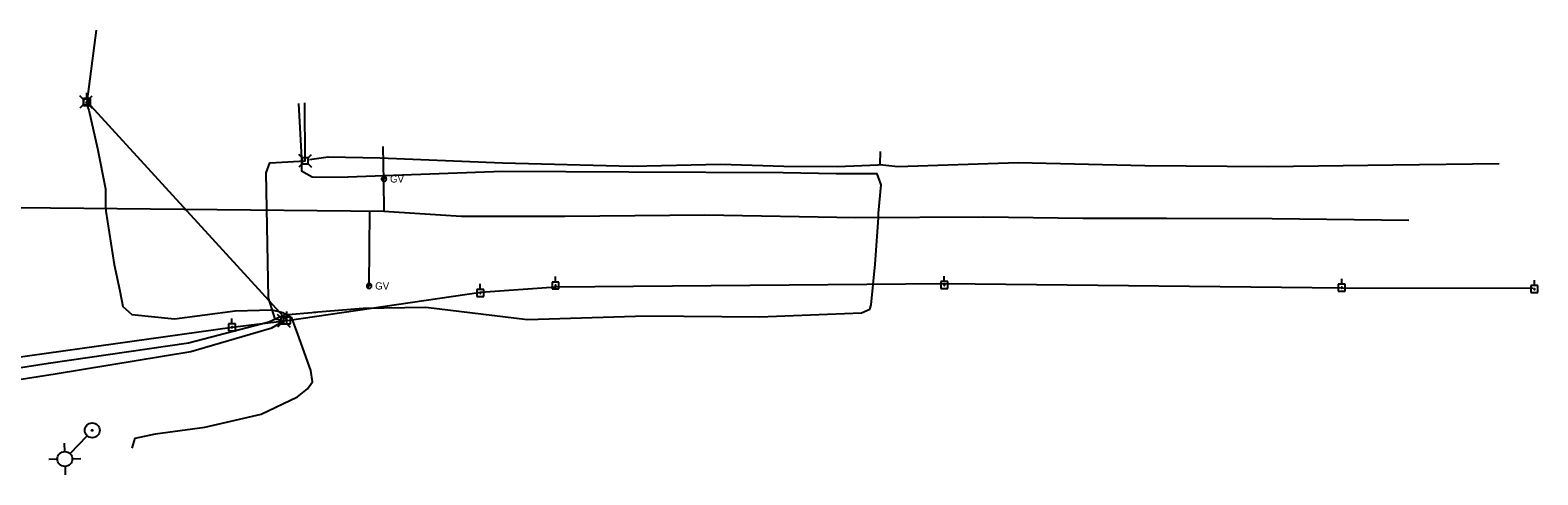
# Model space of a CAD drawing. Extents: x 600849 to 606371, y 330010 to 403088.
# Drawn here: x 603989 to 604791, y 376650 to 376887 of the extents above; entities that cross this region are included whole.
import ezdxf

# ---------------------------------------------------------------- set-up
doc = ezdxf.new("R2010")
doc.units = 0
for name, color, linetype in [('E_LTG', 7, 'Continuous'), ('E_UTL_AG_Bold', 7, 'Continuous'), ('E_UTL_E_UG', 7, 'Continuous'), ('E_UTL_EPowerPole', 7, 'Continuous'), ('E_UTL_G', 7, 'Continuous'), ('E_UTL_G_UG', 7, 'Continuous'), ('E_UTL_Overhead', 7, 'Continuous'), ('E_UTL_T_UG', 7, 'Continuous'), ('E_UTL_TV_UG', 7, 'Continuous')]:
    doc.layers.add(name, color=color, linetype=linetype)

msp = doc.modelspace()

# ---------------------------------------------------------------- linework, layer by layer
at = {"layer": 'E_LTG'}
for points in [[(604007.49, 376662.87), (604007.38, 376667.44)], [(604010.36, 376661.87), (604019.36, 376671.32)], [(604003.66, 376658.87), (603999.1, 376658.76)], [(604011.5, 376659.05), (604016.06, 376659.16)], [(604007.67, 376655.04), (604007.78, 376650.48)]]:
    msp.add_lwpolyline(points, dxfattribs=at)
for centre, radius in [((604022.14, 376674.23), 3.96), ((604022.14, 376674.23), 0.303), ((604007.58, 376658.96), 3.96)]:
    msp.add_circle(centre, radius, dxfattribs=at)
at = {"layer": 'E_UTL_AG_Bold'}
for points in [[(604017.25, 376850.58), (604015.49, 376852.33)], [(604020.34, 376850.58), (604017.25, 376850.58)], [(604017.25, 376850.58), (604017.25, 376847.48)], [(604020.34, 376850.58), (604022.09, 376852.33)], [(604020.34, 376847.48), (604020.34, 376850.58)], [(604017.25, 376847.48), (604015.49, 376845.73)], [(604017.25, 376847.48), (604020.34, 376847.48)], [(604020.34, 376847.48), (604022.09, 376845.73)], [(604133.79, 376819.25), (604132.04, 376821.01)], [(604133.79, 376816.16), (604132.04, 376814.41)], [(604136.88, 376819.25), (604133.79, 376819.25)], [(604133.79, 376819.25), (604133.79, 376816.16)], [(604133.79, 376816.16), (604136.88, 376816.16)], [(604136.88, 376819.25), (604138.64, 376821.01)], [(604136.88, 376816.16), (604136.88, 376819.25)], [(604136.88, 376816.16), (604138.64, 376814.41)], [(604122.43, 376734.06), (604120.68, 376735.81)], [(604125.52, 376734.06), (604127.28, 376735.81)], [(604122.43, 376730.96), (604120.68, 376729.21)], [(604125.52, 376734.06), (604122.43, 376734.06)], [(604122.43, 376734.06), (604122.43, 376730.96)], [(604122.43, 376730.96), (604125.52, 376730.96)], [(604125.52, 376730.96), (604125.52, 376734.06)], [(604125.52, 376730.96), (604127.28, 376729.21)]]:
    msp.add_lwpolyline(points, dxfattribs=at)
at = {"layer": 'E_UTL_E_UG'}
msp.add_lwpolyline([(604043.39, 376664.77), (604044.88, 376670), (604055.85, 376672.4), (604081.99, 376675.89), (604111.91, 376682.79), (604131.22, 376692.07), (604136.64, 376696.23), (604139.32, 376700.12), (604138.39, 376706.11), (604131.45, 376725.44), (604128.28, 376734.12)], dxfattribs=at)
at = {"layer": 'E_UTL_EPowerPole'}
for points in [[(604021.17, 376850.94), (604017.48, 376850.94)], [(604017.48, 376850.94), (604017.48, 376847.25)], [(604019.6, 376849.1), (604019.59, 376849.14), (604019.58, 376849.19), (604019.56, 376849.23), (604019.53, 376849.26), (604019.5, 376849.29), (604019.46, 376849.32), (604019.41, 376849.33), (604019.37, 376849.34), (604019.32, 376849.33), (604019.28, 376849.32), (604019.24, 376849.3), (604019.2, 376849.28), (604019.17, 376849.25), (604019.15, 376849.21), (604019.13, 376849.17), (604019.12, 376849.12), (604019.12, 376849.08), (604019.13, 376849.03), (604019.15, 376848.99), (604019.17, 376848.95), (604019.2, 376848.92), (604019.24, 376848.89), (604019.28, 376848.87), (604019.32, 376848.86), (604019.37, 376848.86), (604019.41, 376848.87), (604019.46, 376848.88), (604019.5, 376848.9), (604019.53, 376848.93), (604019.56, 376848.97), (604019.58, 376849.01), (604019.59, 376849.05), (604019.6, 376849.1)], [(604019.32, 376850.94), (604019.32, 376853.85)], [(604021.17, 376847.25), (604021.17, 376850.94)], [(604017.48, 376847.25), (604021.17, 376847.25)], [(604228.45, 376749.23), (604228.45, 376752.14)], [(604270.26, 376753.19), (604266.58, 376753.19)], [(604266.58, 376753.19), (604266.58, 376749.49)], [(604268.42, 376753.19), (604268.42, 376756.09)], [(604270.26, 376749.49), (604270.26, 376753.19)], [(604476.95, 376753.48), (604473.27, 376753.48)], [(604473.27, 376753.48), (604473.27, 376749.79)], [(604475.38, 376751.64), (604475.38, 376751.68), (604475.36, 376751.72), (604475.34, 376751.76), (604475.31, 376751.8), (604475.28, 376751.83), (604475.24, 376751.85), (604475.2, 376751.87), (604475.15, 376751.87), (604475.11, 376751.87), (604475.06, 376751.86), (604475.02, 376751.84), (604474.99, 376751.82), (604474.95, 376751.78), (604474.93, 376751.75), (604474.91, 376751.7), (604474.9, 376751.66), (604474.9, 376751.61), (604474.91, 376751.57), (604474.93, 376751.53), (604474.95, 376751.49), (604474.99, 376751.46), (604475.02, 376751.43), (604475.06, 376751.41), (604475.11, 376751.4), (604475.15, 376751.4), (604475.2, 376751.4), (604475.24, 376751.42), (604475.28, 376751.44), (604475.31, 376751.47), (604475.34, 376751.51), (604475.36, 376751.55), (604475.38, 376751.59), (604475.38, 376751.64)], [(604475.11, 376753.48), (604475.11, 376756.39)], [(604476.95, 376749.79), (604476.95, 376753.48)], [(604688.2, 376752.04), (604684.51, 376752.04)], [(604684.51, 376752.04), (604684.51, 376748.35)], [(604686.36, 376752.04), (604686.36, 376754.95)], [(604688.2, 376748.35), (604688.2, 376752.04)], [(604788.78, 376751.25), (604788.78, 376754.15)], [(604230.29, 376749.23), (604226.61, 376749.23)], [(604226.61, 376749.23), (604226.61, 376745.54)], [(604226.61, 376745.54), (604230.29, 376745.54)], [(604228.72, 376747.39), (604228.72, 376747.43), (604228.7, 376747.48), (604228.68, 376747.52), (604228.65, 376747.55), (604228.62, 376747.58), (604228.58, 376747.6), (604228.54, 376747.62), (604228.49, 376747.63), (604228.45, 376747.62), (604228.4, 376747.61), (604228.36, 376747.59), (604228.32, 376747.57), (604228.29, 376747.53), (604228.27, 376747.5), (604228.25, 376747.45), (604228.24, 376747.41), (604228.24, 376747.36), (604228.25, 376747.32), (604228.27, 376747.28), (604228.29, 376747.24), (604228.32, 376747.21), (604228.36, 376747.18), (604228.4, 376747.16), (604228.45, 376747.15), (604228.49, 376747.15), (604228.54, 376747.16), (604228.58, 376747.17), (604228.62, 376747.19), (604228.65, 376747.22), (604228.68, 376747.26), (604228.7, 376747.3), (604228.72, 376747.34), (604228.72, 376747.39)], [(604230.29, 376745.54), (604230.29, 376749.23)], [(604266.58, 376749.49), (604270.26, 376749.49)], [(604268.69, 376751.34), (604268.69, 376751.39), (604268.67, 376751.43), (604268.65, 376751.47), (604268.62, 376751.51), (604268.59, 376751.54), (604268.55, 376751.56), (604268.51, 376751.57), (604268.46, 376751.58), (604268.42, 376751.58), (604268.37, 376751.57), (604268.33, 376751.55), (604268.3, 376751.52), (604268.26, 376751.49), (604268.24, 376751.45), (604268.22, 376751.41), (604268.21, 376751.37), (604268.21, 376751.32), (604268.22, 376751.28), (604268.24, 376751.23), (604268.26, 376751.2), (604268.3, 376751.16), (604268.33, 376751.14), (604268.37, 376751.12), (604268.42, 376751.11), (604268.46, 376751.1), (604268.51, 376751.11), (604268.55, 376751.13), (604268.59, 376751.15), (604268.62, 376751.18), (604268.65, 376751.21), (604268.67, 376751.25), (604268.69, 376751.3), (604268.69, 376751.34)], [(604473.27, 376749.79), (604476.95, 376749.79)], [(604684.51, 376748.35), (604688.2, 376748.35)], [(604686.63, 376750.2), (604686.62, 376750.25), (604686.61, 376750.29), (604686.59, 376750.33), (604686.56, 376750.37), (604686.53, 376750.4), (604686.49, 376750.42), (604686.44, 376750.43), (604686.4, 376750.44), (604686.35, 376750.44), (604686.31, 376750.43), (604686.27, 376750.41), (604686.23, 376750.38), (604686.2, 376750.35), (604686.18, 376750.31), (604686.16, 376750.27), (604686.15, 376750.22), (604686.15, 376750.18), (604686.16, 376750.13), (604686.18, 376750.09), (604686.2, 376750.05), (604686.23, 376750.02), (604686.27, 376749.99), (604686.31, 376749.98), (604686.35, 376749.96), (604686.4, 376749.96), (604686.44, 376749.97), (604686.49, 376749.98), (604686.53, 376750.01), (604686.56, 376750.04), (604686.59, 376750.07), (604686.61, 376750.11), (604686.62, 376750.16), (604686.63, 376750.2)], [(604790.62, 376751.25), (604786.93, 376751.25)], [(604786.93, 376751.25), (604786.93, 376747.55)], [(604786.93, 376747.55), (604790.62, 376747.55)], [(604789.05, 376749.4), (604789.04, 376749.45), (604789.03, 376749.49), (604789.01, 376749.53), (604788.98, 376749.57), (604788.95, 376749.6), (604788.91, 376749.62), (604788.86, 376749.64), (604788.82, 376749.64), (604788.77, 376749.64), (604788.73, 376749.63), (604788.69, 376749.61), (604788.65, 376749.58), (604788.62, 376749.55), (604788.6, 376749.51), (604788.58, 376749.47), (604788.57, 376749.43), (604788.57, 376749.38), (604788.58, 376749.34), (604788.6, 376749.29), (604788.62, 376749.26), (604788.65, 376749.22), (604788.69, 376749.2), (604788.73, 376749.18), (604788.77, 376749.17), (604788.82, 376749.17), (604788.86, 376749.17), (604788.91, 376749.19), (604788.95, 376749.21), (604788.98, 376749.24), (604789.01, 376749.27), (604789.03, 376749.32), (604789.04, 376749.36), (604789.05, 376749.4)], [(604790.62, 376747.55), (604790.62, 376751.25)], [(604125.66, 376734.54), (604125.66, 376737.45)], [(604098.27, 376730.93), (604094.59, 376730.93)], [(604094.59, 376730.93), (604094.59, 376727.24)], [(604096.7, 376729.09), (604096.7, 376729.13), (604096.68, 376729.18), (604096.66, 376729.22), (604096.63, 376729.25), (604096.6, 376729.28), (604096.56, 376729.31), (604096.52, 376729.32), (604096.47, 376729.33), (604096.43, 376729.33), (604096.38, 376729.31), (604096.34, 376729.3), (604096.3, 376729.27), (604096.27, 376729.24), (604096.25, 376729.2), (604096.23, 376729.16), (604096.22, 376729.11), (604096.22, 376729.07), (604096.23, 376729.02), (604096.25, 376728.98), (604096.27, 376728.94), (604096.3, 376728.91), (604096.34, 376728.88), (604096.38, 376728.86), (604096.43, 376728.85), (604096.47, 376728.85), (604096.52, 376728.86), (604096.56, 376728.87), (604096.6, 376728.9), (604096.63, 376728.92), (604096.66, 376728.96), (604096.68, 376729), (604096.7, 376729.04), (604096.7, 376729.09)], [(604096.43, 376730.93), (604096.43, 376733.84)], [(604098.27, 376727.24), (604098.27, 376730.93)], [(604127.51, 376734.54), (604123.82, 376734.54)], [(604123.82, 376734.54), (604123.82, 376730.85)], [(604123.82, 376730.85), (604127.51, 376730.85)], [(604125.94, 376732.7), (604125.93, 376732.74), (604125.92, 376732.79), (604125.9, 376732.83), (604125.87, 376732.86), (604125.84, 376732.89), (604125.8, 376732.92), (604125.75, 376732.93), (604125.71, 376732.94), (604125.66, 376732.93), (604125.62, 376732.92), (604125.58, 376732.9), (604125.54, 376732.88), (604125.51, 376732.85), (604125.48, 376732.81), (604125.47, 376732.77), (604125.46, 376732.72), (604125.46, 376732.68), (604125.47, 376732.63), (604125.48, 376732.59), (604125.51, 376732.55), (604125.54, 376732.52), (604125.58, 376732.49), (604125.62, 376732.47), (604125.66, 376732.46), (604125.71, 376732.46), (604125.75, 376732.47), (604125.8, 376732.48), (604125.84, 376732.5), (604125.87, 376732.53), (604125.9, 376732.57), (604125.92, 376732.61), (604125.93, 376732.65), (604125.94, 376732.7)], [(604127.51, 376730.85), (604127.51, 376734.54)], [(604094.59, 376727.24), (604098.27, 376727.24)]]:
    msp.add_lwpolyline(points, dxfattribs=at)
at = {"layer": 'E_UTL_G'}
for points in [[(604178.51, 376808.09), (604178.49, 376808.34), (604178.42, 376808.57), (604178.31, 376808.79), (604178.16, 376808.98), (604177.97, 376809.14), (604177.76, 376809.26), (604177.53, 376809.34), (604177.29, 376809.37), (604177.05, 376809.36), (604176.81, 376809.31), (604176.59, 376809.2), (604176.39, 376809.06), (604176.22, 376808.89), (604176.09, 376808.68), (604176, 376808.45), (604175.95, 376808.21), (604175.95, 376807.97), (604176, 376807.73), (604176.09, 376807.5), (604176.22, 376807.3), (604176.39, 376807.12), (604176.59, 376806.98), (604176.81, 376806.88), (604177.05, 376806.82), (604177.29, 376806.81), (604177.53, 376806.85), (604177.76, 376806.93), (604177.97, 376807.05), (604178.16, 376807.21), (604178.31, 376807.4), (604178.42, 376807.62), (604178.49, 376807.85), (604178.51, 376808.09)], [(604176.32, 376807.19), (604178.14, 376809)], [(604170.62, 376751.1), (604170.6, 376751.34), (604170.53, 376751.58), (604170.42, 376751.79), (604170.27, 376751.99), (604170.08, 376752.15), (604169.87, 376752.27), (604169.64, 376752.35), (604169.4, 376752.38), (604169.16, 376752.37), (604168.92, 376752.31), (604168.7, 376752.21), (604168.5, 376752.07), (604168.33, 376751.89), (604168.2, 376751.69), (604168.11, 376751.46), (604168.06, 376751.22), (604168.06, 376750.98), (604168.11, 376750.74), (604168.2, 376750.51), (604168.33, 376750.31), (604168.5, 376750.13), (604168.7, 376749.99), (604168.92, 376749.89), (604169.16, 376749.83), (604169.4, 376749.82), (604169.64, 376749.85), (604169.87, 376749.93), (604170.08, 376750.06), (604170.27, 376750.21), (604170.42, 376750.41), (604170.53, 376750.62), (604170.6, 376750.86), (604170.62, 376751.1)], [(604168.43, 376750.19), (604170.25, 376752.01)]]:
    msp.add_lwpolyline(points, dxfattribs=at)
at = {"layer": 'E_UTL_G_UG'}
for points in [[(604176.66, 376825.34), (604177.03, 376806.87), (604177.23, 376790.85)], [(603574.72, 376796.9), (604177.23, 376790.85)], [(604169.34, 376751.1), (604169.74, 376790.93)], [(604177.23, 376790.85), (604218.27, 376788.26), (604273.34, 376788.26), (604347.73, 376788.93), (604428.07, 376787.58), (604495.92, 376787.93), (604548.94, 376787.26), (604593.29, 376787.15), (604649.42, 376787.02), (604722.12, 376786.16)]]:
    msp.add_lwpolyline(points, dxfattribs=at)
at = {"layer": 'E_UTL_Overhead'}
for points in [[(602062.17, 376753.86), (602208.9, 376748.55), (602326.52, 376742.37), (602554.66, 376723.5), (602723.32, 376704.12), (602925.82, 376696.54), (603095.47, 376655.88), (603302.19, 376662.3), (603380.19, 376665.28), (603484.01, 376669.76), (603723.81, 376678.6), (603844.12, 376694.7), (603926.75, 376705.4), (604096.46, 376729.09), (604125.7, 376732.7), (604019.36, 376849.1), (604024.4, 376887.33)], [(604125.7, 376732.7), (604228.7, 376747.79), (604268.62, 376750.65), (604475.25, 376752.31), (604687.04, 376750.11), (604788.05, 376749.86)]]:
    msp.add_lwpolyline(points, dxfattribs=at)
at = {"layer": 'E_UTL_T_UG'}
for points in [[(603103.04, 376671.09), (603507.43, 376663.65), (603552.74, 376659.53), (603630.94, 376658.36), (603710.58, 376658.69), (603781.34, 376668.39), (603850.02, 376682.52), (603931, 376693.14), (604002.52, 376704.32), (604074.6, 376716.17), (604117.57, 376728.77), (604123.98, 376732.51), (604119.45, 376733.4), (604115.9, 376744.74), (604114.57, 376811.38), (604116.59, 376816.64), (604119.89, 376816.77), (604135.34, 376817.71), (604135.12, 376848.66)], [(604131.81, 376848.2), (604133.45, 376819.13), (604133.44, 376812.47), (604139.1, 376809.19), (604157.98, 376808.97)], [(604137.66, 376818.37), (604147.49, 376819.78), (604175.19, 376819.23), (604240.22, 376816.6), (604309.08, 376814.96), (604356.09, 376816), (604389.76, 376814.91), (604418.35, 376814.66), (604440.01, 376815.64), (604440.91, 376815.76), (604450.36, 376814.63), (604514.38, 376816.78), (604581.77, 376815.29), (604647.51, 376814.62), (604713.49, 376815.55), (604770.13, 376816.33)], [(604440.99, 376822.73), (604440.91, 376815.76)], [(604139.99, 376737.2), (604166.09, 376739.19), (604199.56, 376739.78), (604253.46, 376733.3), (604316.68, 376735.17), (604376.85, 376734.59), (604431.15, 376736.77), (604435.47, 376738.66), (604436.15, 376741.09), (604438.32, 376762.62), (604440.12, 376787.35), (604440.11, 376789.81), (604441.59, 376804.93), (604439.49, 376810.73), (604417.54, 376810.73), (604389.52, 376811.37), (604307.48, 376811.73), (604240.36, 376812.03), (604157.98, 376808.97)], [(603540.57, 376670.21), (603550.36, 376666.19), (603630.99, 376663.03), (603708.05, 376665.87), (603780.73, 376674.11), (603847, 376688.96), (603928.28, 376698.95), (603998.84, 376709.92), (604073.31, 376720.84), (604116.07, 376732.07), (604124.18, 376735.75), (604140.98, 376737.15)]]:
    msp.add_lwpolyline(points, dxfattribs=at)
at = {"layer": 'E_UTL_TV_UG'}
msp.add_lwpolyline([(604018.79, 376849.03), (604020.3, 376844.72), (604024.86, 376824.22), (604029.14, 376802.84), (604029.18, 376792.79), (604029.33, 376790.99), (604033.8, 376762.57), (604036.86, 376748.47), (604038.44, 376740.16), (604043.15, 376735.84), (604065.85, 376733.63), (604098.16, 376737.78), (604117.6, 376738.35), (604123.48, 376736.98), (604128.37, 376734.1)], dxfattribs=at)

# ---------------------------------------------------------------- texts
at = {"layer": 'E_UTL_G'}
for p in [(604180.44, 376806.17), (604172.55, 376749.18)]:
    msp.add_text('GV', height=3.85, dxfattribs=at).set_placement(p)

doc.saveas('drawing.dxf')
